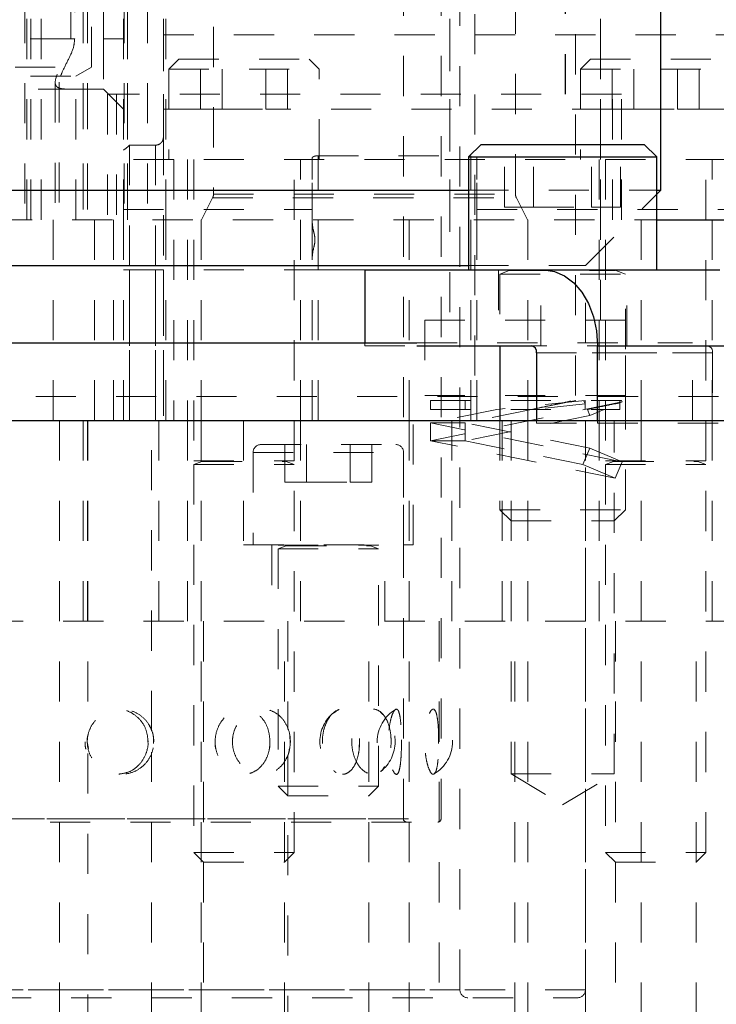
# Model space of a CAD drawing. Header units: inches. Extents: x 1802 to 2468, y -253 to -72.
# Tile 272 of 570: x 2071.56 to 2073.29, y -116.65 to -114.2. Entities that reach past the tile are written whole.
import ezdxf

# ---------------------------------------------------------------- set-up
doc = ezdxf.new("R2010")
doc.units = ezdxf.units.IN
doc.header["$LTSCALE"] = 0.5
doc.header["$MEASUREMENT"] = 0
doc.linetypes.add('HIDDEN', pattern=[0.225, 0.15, -0.075])
for name, color, linetype in [('DIE-M-S', 8, 'Continuous'), ('DIE-M-S2', 1, 'Continuous'), ('DIE-M-S3', 8, 'Continuous'), ('DSS-M-S', 53, 'Continuous'), ('SVD-M-S', 8, 'Continuous')]:
    doc.layers.add(name, color=color, linetype=linetype)

msp = doc.modelspace()

# ---------------------------------------------------------------- linework, layer by layer
at = {"layer": 'DIE-M-S', "linetype": 'HIDDEN', "lineweight": 18}
for p, q in [((2071.60891, -114.69667), (2071.60891, -113.19667)), ((2071.73416, -114.31667), (2071.73416, -113.19667)), ((2071.81416, -114.69667), (2071.81416, -113.19667)), ((2071.91356, -113.19667), (2071.91356, -114.38417)), ((2071.91916, -114.69667), (2071.91916, -113.19667)), ((2071.91916, -114.69667), (2071.91916, -113.19667)), ((2072.62666, -113.19667), (2072.62666, -114.69667)), ((2072.91476, -114.38417), (2072.91476, -113.19667)), ((2073.00166, -114.69667), (2073.00166, -113.19667)), ((2071.57345, -114.69667), (2071.57345, -113.35667)), ((2071.57345, -114.69667), (2071.57345, -113.35667)), ((2071.58345, -114.69667), (2071.58345, -113.35667)), ((2071.71416, -113.35667), (2071.71416, -114.69667)), ((2071.72416, -113.35667), (2071.72416, -114.69667)), ((2071.76416, -113.35667), (2071.76416, -114.24667)), ((2071.8155, -113.35667), (2071.8155, -114.69667)), ((2071.82416, -113.35667), (2071.82416, -114.69667)), ((2071.82416, -114.69667), (2071.82416, -113.35667)), ((2071.87416, -113.35667), (2071.87416, -114.69667)), ((2071.87416, -113.35667), (2071.87416, -114.69667)), ((2071.68264, -114.24667), (2071.68264, -113.87986)), ((2071.69264, -113.87986), (2071.69264, -114.24667)), ((2071.38166, -114.24667), (2071.76416, -114.24667)), ((2071.38166, -114.24667), (2071.76416, -114.24667)), ((2071.42529, -114.24667), (2071.68264, -114.24667)), ((2071.42529, -114.24667), (2071.69264, -114.24667)), ((2071.76416, -114.24667), (2071.81416, -114.24667)), ((2071.76416, -114.24667), (2071.76416, -114.37145)), ((2071.81416, -114.24667), (2071.76416, -114.24667)), ((2071.34416, -114.31667), (2071.73416, -114.31667)), ((2071.69541, -114.33905), (2071.73416, -114.31667)), ((2071.38291, -114.33905), (2071.69541, -114.33905)), ((2071.64416, -114.35478), (2071.64416, -114.69667)), ((2071.65416, -114.35423), (2071.65416, -114.69667)), ((2071.69541, -114.69667), (2071.69541, -114.33905)), ((2071.40166, -114.37167), (2071.68458, -114.37167)), ((2071.68458, -114.37167), (2071.69294, -114.37167)), ((2071.76416, -114.37145), (2071.71416, -114.37145)), ((2071.71416, -114.37145), (2071.71416, -114.69667)), ((2071.72416, -114.37145), (2071.72416, -114.69667)), ((2071.76416, -114.37145), (2071.81416, -114.42151)), ((2073.05416, -114.38417), (2071.77416, -114.38417)), ((2071.77416, -114.38417), (2071.77416, -114.69667)), ((2073.05416, -114.69667), (2073.05416, -114.38417)), ((2070.28654, -114.69667), (2073.14178, -114.69667))]:
    msp.add_line(p, q, dxfattribs=at)
at = {"layer": 'DIE-M-S', "linetype": 'Continuous', "lineweight": 25}
msp.add_line((2073.14178, -114.69667), (2073.60194, -114.69667), dxfattribs=at)
at = {"layer": 'DIE-M-S', "linetype": 'HIDDEN', "lineweight": 18}
for points, knots in [([(2071.71416, -114.37145), (2071.70629, -114.37151), (2071.69056, -114.37162), (2071.66967, -114.37179), (2071.65411, -114.36984), (2071.64547, -114.36417), (2071.64312, -114.35363), (2071.64816, -114.33539), (2071.66169, -114.30787), (2071.67691, -114.27849), (2071.68247, -114.25647), (2071.68262, -114.2478), (2071.68264, -114.24667)], [0, 0, 0, 0, 0.0942578, 0.1885281, 0.2819867, 0.3706348, 0.4566366, 0.571266, 0.7302307, 0.8957107, 0.9863899, 1, 1, 1, 1]), ([(2071.69264, -114.24667), (2071.69197, -114.25316), (2071.6901, -114.27143), (2071.67603, -114.2994), (2071.66199, -114.32708), (2071.65399, -114.34815), (2071.6538, -114.36155), (2071.66106, -114.36879), (2071.67502, -114.37149), (2071.69351, -114.37179), (2071.71086, -114.37148), (2071.72134, -114.37145), (2071.72416, -114.37145)], [0, 0, 0, 0, 0.0780185, 0.2198007, 0.3809292, 0.502044, 0.6004658, 0.6994177, 0.7867027, 0.8738957, 0.9660169, 1, 1, 1, 1])]:
    msp.add_open_spline(points, degree=3, knots=knots, dxfattribs=at)
at = {"layer": 'DIE-M-S2', "linetype": 'HIDDEN', "lineweight": 18}
msp.add_line((2071.56845, -113.35667), (2071.56845, -114.69667), dxfattribs=at)
msp.add_line((2071.56845, -113.35667), (2071.56845, -114.69667), dxfattribs=at)
at = {"layer": 'DIE-M-S3', "linetype": 'HIDDEN', "lineweight": 18}
for p, q in [((2074.18916, -114.23667), (2071.91416, -114.23667)), ((2074.18916, -114.23667), (2071.91416, -114.23667)), ((2074.18916, -114.23667), (2071.91416, -114.23667)), ((2074.18916, -114.23667), (2071.91416, -114.23667)), ((2071.91416, -114.42167), (2071.91416, -114.38417)), ((2071.91416, -114.42167), (2071.91416, -114.38417)), ((2071.91416, -114.48546), (2071.91416, -114.42167)), ((2071.91416, -114.48546), (2071.91416, -114.42167)), ((2072.00591, -114.42167), (2071.91416, -114.42167)), ((2072.00591, -114.42167), (2071.91416, -114.42167)), ((2072.00591, -114.42167), (2071.91416, -114.42167)), ((2072.00591, -114.42167), (2071.91416, -114.42167)), ((2073.03091, -114.42167), (2072.22241, -114.42167)), ((2073.03091, -114.42167), (2072.22241, -114.42167)), ((2073.03091, -114.42167), (2072.22241, -114.42167)), ((2073.03091, -114.42167), (2072.22241, -114.42167)), ((2074.11416, -114.42167), (2073.24741, -114.42167)), ((2074.11416, -114.42167), (2073.24741, -114.42167)), ((2074.11416, -114.42167), (2073.24741, -114.42167)), ((2074.11416, -114.42167), (2073.24741, -114.42167)), ((2071.91416, -114.48546), (2071.91416, -115.19667)), ((2071.91416, -114.48546), (2071.91416, -114.82167)), ((2071.82916, -114.51094), (2071.89416, -114.51094)), ((2071.82916, -114.51094), (2071.82916, -115.19667)), ((2071.82916, -114.51094), (2071.89416, -114.51094)), ((2071.82916, -114.51094), (2071.82916, -114.82167)), ((2071.89416, -114.51094), (2071.89416, -115.19667)), ((2071.89416, -114.51094), (2071.89416, -115.19667)), ((2071.89416, -114.51094), (2071.89416, -114.82167)), ((2071.89416, -114.51094), (2071.89416, -114.82167)), ((2071.93916, -114.54667), (2071.81416, -114.54667)), ((2071.93916, -114.54667), (2071.81416, -114.54667)), ((2071.93916, -114.54667), (2071.93916, -115.19667)), ((2074.11416, -114.54667), (2071.93916, -114.54667)), ((2071.93916, -114.54667), (2071.93916, -115.19667)), ((2071.93916, -114.54667), (2071.93916, -115.19667)), ((2074.11416, -114.54667), (2071.93916, -114.54667)), ((2071.93916, -114.54667), (2071.93916, -115.19667)), ((2071.97366, -114.54667), (2071.97366, -115.19667)), ((2071.97366, -114.54667), (2071.97366, -115.19667)), ((2072.25466, -115.19667), (2072.25466, -114.54667)), ((2072.25466, -115.19667), (2072.25466, -114.54667)), ((2072.28416, -114.54667), (2072.28416, -114.54237)), ((2072.28416, -114.54667), (2072.28416, -114.54237)), ((2072.28416, -115.19667), (2072.28416, -114.54667)), ((2072.28416, -114.70522), (2072.28416, -114.54667)), ((2072.29916, -114.5373), (2072.67916, -114.5373)), ((2072.29916, -115.19667), (2072.29916, -114.5373)), ((2072.29916, -115.19667), (2072.29916, -114.5373)), ((2072.29916, -114.5373), (2072.67916, -114.5373)), ((2072.29916, -114.82167), (2072.29916, -114.5373)), ((2072.29916, -114.82167), (2072.29916, -114.5373)), ((2072.29916, -115.19667), (2072.29916, -114.54667)), ((2072.29916, -115.19667), (2072.29916, -114.54667)), ((2072.29916, -115.19667), (2072.29916, -114.54667)), ((2072.29916, -115.19667), (2072.29916, -114.54667)), ((2072.67916, -115.19667), (2072.67916, -114.5373)), ((2072.67916, -115.19667), (2072.67916, -114.5373)), ((2072.67916, -114.82167), (2072.67916, -114.5373)), ((2072.67916, -114.82167), (2072.67916, -114.5373)), ((2072.67916, -115.19667), (2072.67916, -114.54667)), ((2072.67916, -115.19667), (2072.67916, -114.54667)), ((2072.67916, -115.19667), (2072.67916, -114.54667)), ((2072.67916, -115.19667), (2072.67916, -114.54667)), ((2072.69416, -114.54237), (2072.69416, -114.54667)), ((2072.69416, -114.54237), (2072.69416, -114.54667)), ((2072.69416, -115.19667), (2072.69416, -114.54667)), ((2072.69416, -114.70522), (2072.69416, -114.54667)), ((2072.99866, -114.54667), (2072.99866, -115.19667)), ((2072.99866, -114.54667), (2072.99866, -115.19667)), ((2073.27966, -115.19667), (2073.27966, -114.54667)), ((2073.27966, -115.19667), (2073.27966, -114.54667)), ((2071.81416, -114.67167), (2072.28416, -114.67167)), ((2071.81416, -114.67167), (2072.28416, -114.67167)), ((2072.69416, -114.67167), (2074.11416, -114.67167)), ((2072.69416, -114.67167), (2074.11416, -114.67167)), ((2070.28654, -114.69667), (2073.14178, -114.69667)), ((2071.63916, -115.19667), (2071.63916, -114.69667)), ((2071.74228, -115.19667), (2071.74228, -114.69667)), ((2071.78916, -115.19667), (2071.78916, -114.69667)), ((2071.81416, -114.69667), (2071.81416, -115.19667)), ((2071.81416, -114.69667), (2071.81416, -115.19667)), ((2071.91916, -115.19667), (2071.91916, -114.69667)), ((2071.91916, -115.19667), (2071.91916, -114.69667)), ((2072.00791, -114.69667), (2072.00791, -115.19667)), ((2072.5251, -114.69667), (2072.5251, -115.19667)), ((2072.82041, -115.19667), (2072.82041, -114.69667)), ((2073.10322, -115.19667), (2073.10322, -114.69667)), ((2072.28416, -114.78813), (2072.28416, -114.70522)), ((2072.69416, -114.78813), (2072.69416, -114.70522)), ((2072.28416, -115.19667), (2072.28416, -114.78813)), ((2072.69416, -115.19667), (2072.69416, -114.78813)), ((2071.81416, -114.82167), (2072.28416, -114.82167)), ((2071.81416, -114.82167), (2072.28416, -114.82167)), ((2071.82916, -114.82167), (2071.82916, -115.19667)), ((2071.89416, -114.82167), (2071.89416, -115.19667)), ((2071.89416, -114.82167), (2071.89416, -115.19667)), ((2071.91416, -114.82167), (2071.91416, -115.19667)), ((2072.28416, -114.82167), (2072.29916, -114.82167)), ((2072.29916, -114.82167), (2072.28416, -114.82167)), ((2072.29916, -114.82167), (2072.41475, -114.82167)), ((2072.29916, -115.19667), (2072.29916, -114.82167)), ((2072.41475, -114.82167), (2072.29916, -114.82167)), ((2072.29916, -115.19667), (2072.29916, -114.82167)), ((2072.67916, -115.19667), (2072.67916, -114.82167)), ((2072.67916, -115.19667), (2072.67916, -114.82167)), ((2071.72416, -115.19667), (2071.72416, -115.69667)), ((2071.90216, -115.19667), (2071.90216, -115.69667)), ((2071.90216, -115.19667), (2071.90216, -115.69667)), ((2071.97366, -115.19667), (2071.97366, -115.69667)), ((2072.11316, -115.19667), (2072.11316, -115.50667)), ((2072.25466, -115.69667), (2072.25466, -115.19667)), ((2072.53516, -115.50667), (2072.53516, -115.19667)), ((2072.63166, -115.19667), (2072.63166, -115.69667)), ((2072.75666, -115.69667), (2072.75666, -115.19667)), ((2072.99866, -115.19667), (2072.99866, -115.69667)), ((2073.27966, -115.69667), (2073.27966, -115.19667)), ((2072.11316, -115.50667), (2072.53516, -115.50667)), ((2072.18366, -115.50667), (2072.18366, -115.69667)), ((2072.46466, -115.69667), (2072.46466, -115.50667))]:
    msp.add_line(p, q, dxfattribs=at)
at = {"layer": 'DIE-M-S3', "linetype": 'Continuous', "lineweight": 25}
msp.add_line((2073.14178, -114.69667), (2073.60194, -114.69667), dxfattribs=at)
at = {"layer": 'DIE-M-S3', "linetype": 'HIDDEN', "lineweight": 18}
msp.add_arc((2071.74166, -114.42167), 0.125, 305.45054, 314.427, dxfattribs=at)
msp.add_arc((2071.74166, -114.42167), 0.125, 305.45054, 314.427, dxfattribs=at)
for points, knots in [([(2071.89416, -114.51094), (2071.89592, -114.51081), (2071.89943, -114.51054), (2071.90455, -114.50832), (2071.90945, -114.50414), (2071.91349, -114.49649), (2071.91391, -114.48956), (2071.91416, -114.48546)], [0, 0, 0, 0, 0.1249389, 0.2494263, 0.4164745, 0.6551931, 1, 1, 1, 1]), ([(2071.89416, -114.51094), (2071.89592, -114.51081), (2071.89943, -114.51054), (2071.90455, -114.50832), (2071.90945, -114.50414), (2071.91349, -114.49649), (2071.91391, -114.48956), (2071.91416, -114.48546)], [0, 0, 0, 0, 0.1249389, 0.2494263, 0.4164745, 0.6551931, 1, 1, 1, 1]), ([(2072.28416, -114.54237), (2072.28434, -114.54188), (2072.2847, -114.54088), (2072.28747, -114.5393), (2072.29153, -114.53801), (2072.29573, -114.53737), (2072.29831, -114.53731), (2072.29916, -114.5373)], [0, 0, 0, 0, 0.2261425, 0.4522186, 0.6786195, 0.894767, 1, 1, 1, 1]), ([(2072.28416, -114.54237), (2072.28434, -114.54188), (2072.2847, -114.54088), (2072.28747, -114.5393), (2072.29153, -114.53801), (2072.29573, -114.53737), (2072.29831, -114.53731), (2072.29916, -114.5373)], [0, 0, 0, 0, 0.2261425, 0.4522186, 0.6786195, 0.894767, 1, 1, 1, 1]), ([(2072.28416, -114.70522), (2072.28459, -114.70959), (2072.28574, -114.72137), (2072.2923, -114.74068), (2072.28904, -114.76403), (2072.28444, -114.77877), (2072.28419, -114.78701), (2072.28416, -114.78813)], [0, 0, 0, 0, 0.1712484, 0.460748, 0.6694195, 0.954819, 1, 1, 1, 1]), ([(2072.28416, -114.78813), (2072.28459, -114.78376), (2072.28574, -114.77198), (2072.2923, -114.75267), (2072.28904, -114.72932), (2072.28444, -114.71458), (2072.28419, -114.70634), (2072.28416, -114.70522)], [0, 0, 0, 0, 0.1712484, 0.460748, 0.6694195, 0.954819, 1, 1, 1, 1])]:
    msp.add_open_spline(points, degree=3, knots=knots, dxfattribs=at)
at = {"layer": 'DSS-M-S', "linetype": 'HIDDEN', "lineweight": 18}
for p, q in [((2072.51103, -116.1888), (2072.51103, -111.95455)), ((2072.60478, -116.1888), (2072.60478, -112.19667)), ((2072.65166, -116.61417), (2072.65166, -112.21667)), ((2072.76306, -114.66542), (2072.76306, -114.50917)), ((2072.83523, -114.66542), (2072.83523, -114.50917)), ((2072.97957, -114.66542), (2072.97957, -114.50917)), ((2073.05174, -114.66542), (2073.05174, -114.50917)), ((2072.67303, -114.62317), (2073.14178, -114.62317)), ((2072.96416, -114.81067), (2073.14178, -114.63306)), ((2072.76306, -114.66542), (2072.83523, -114.66542)), ((2072.83523, -114.66542), (2072.97957, -114.66542)), ((2072.97957, -114.66542), (2073.05174, -114.66542)), ((2072.67303, -114.81067), (2072.96416, -114.81067)), ((2072.7479, -114.82167), (2072.7479, -115.01067)), ((2072.75115, -114.82167), (2072.75115, -114.82207)), ((2072.75115, -114.82207), (2073.06365, -114.82207)), ((2072.77471, -114.82359), (2072.75115, -114.83217)), ((2072.77471, -114.82359), (2073.03829, -114.82359)), ((2072.85316, -115.01067), (2072.85316, -114.82167)), ((2072.96416, -115.00367), (2072.96416, -114.81067)), ((2073.06365, -114.83217), (2073.0401, -114.82359)), ((2073.06365, -114.82207), (2073.06365, -114.82167)), ((2073.0669, -115.01067), (2073.0669, -114.82167)), ((2072.75115, -114.83217), (2073.06365, -114.83217)), ((2072.75115, -114.83217), (2072.75115, -115.01067)), ((2073.06365, -115.41892), (2073.06365, -114.83217)), ((2072.41475, -115.00367), (2072.41475, -115.01067)), ((2072.41475, -115.01067), (2072.54464, -115.01067)), ((2072.54464, -115.00367), (2073.23066, -115.00367)), ((2073.26838, -115.01067), (2072.82997, -115.01067)), ((2073.23066, -115.19667), (2073.23066, -115.00367)), ((2073.43278, -115.01067), (2073.26838, -115.01067)), ((2072.84235, -115.02817), (2073.28075, -115.02817)), ((2073.28075, -115.02817), (2072.84235, -115.02817)), ((2073.28075, -115.02817), (2073.28075, -115.20367)), ((2071.65466, -117.69667), (2071.65466, -115.19667)), ((2071.71416, -115.69667), (2071.71416, -115.19667)), ((2071.72521, -115.19667), (2071.72521, -115.96619)), ((2071.88421, -115.97022), (2071.88421, -115.19667)), ((2071.90216, -115.69667), (2071.90216, -115.19667)), ((2071.90216, -115.69667), (2071.90216, -115.19667)), ((2072.00791, -115.19667), (2072.00791, -117.69667)), ((2072.52511, -115.19667), (2072.52511, -117.69667)), ((2072.75115, -115.19667), (2072.75115, -115.41892)), ((2072.7789, -115.19667), (2072.7789, -116.07667)), ((2072.82041, -117.69667), (2072.82041, -115.19667)), ((2072.84235, -115.19667), (2072.84235, -115.20367)), ((2072.84235, -115.20367), (2072.99438, -115.20367)), ((2072.96416, -117.69667), (2072.96416, -115.19667)), ((2072.96416, -116.61417), (2072.96416, -115.19667)), ((2072.99438, -115.20367), (2072.99438, -115.19667)), ((2072.99438, -115.20367), (2073.43278, -115.20367)), ((2073.0359, -116.07667), (2073.0359, -115.19667)), ((2073.10321, -117.69667), (2073.10321, -115.19667)), ((2072.75115, -115.41892), (2073.06365, -115.41892)), ((2072.75115, -115.41892), (2072.7789, -115.44667)), ((2073.0359, -115.44667), (2073.06365, -115.41892)), ((2072.7789, -115.44667), (2073.0359, -115.44667)), ((2070.26416, -115.69667), (2074.43429, -115.69667)), ((2072.01366, -115.69667), (2072.01366, -117.69667)), ((2072.21466, -117.69667), (2072.21466, -115.69667)), ((2072.22366, -115.69667), (2072.22366, -115.9661)), ((2072.42466, -117.69667), (2072.42466, -115.69667)), ((2072.60016, -115.69667), (2072.60016, -117.69667)), ((2072.78816, -117.69667), (2072.78816, -115.69667)), ((2073.03866, -115.69667), (2073.03866, -117.69667)), ((2073.23966, -117.69667), (2073.23966, -115.69667)), ((2072.33789, -115.92458), (2072.34431, -115.92048)), ((2072.45962, -115.92896), (2072.45395, -115.92318)), ((2072.49143, -115.91687), (2072.49352, -115.91656)), ((2072.58824, -115.91801), (2072.58725, -115.91707)), ((2071.72398, -115.99667), (2071.72691, -116.01371)), ((2072.22909, -116.00084), (2072.22797, -115.97901)), ((2072.40161, -115.99202), (2072.40097, -116.015)), ((2072.59874, -116.0008), (2072.59858, -115.97904)), ((2071.72521, -116.02589), (2071.72521, -117.69667)), ((2071.88421, -117.69667), (2071.88421, -116.02305)), ((2072.22366, -116.02914), (2072.22366, -117.69667)), ((2072.58734, -116.07691), (2072.59065, -116.07211)), ((2072.7789, -116.07667), (2073.0359, -116.07667)), ((2072.7789, -116.07667), (2072.9074, -116.15388)), ((2072.9074, -116.15388), (2073.0359, -116.07667)), ((2070.82353, -116.1888), (2072.60478, -116.1888)), ((2070.83141, -116.19667), (2072.59691, -116.19667)), ((2070.91728, -116.1888), (2072.50925, -116.1888)), ((2070.46416, -116.61417), (2072.96239, -116.61417)), ((2070.77666, -116.61417), (2072.64988, -116.61417)), ((2070.48416, -116.63417), (2072.94416, -116.63417))]:
    msp.add_line(p, q, dxfattribs=at)
at = {"layer": 'DSS-M-S', "linetype": 'Continuous', "lineweight": 25}
for p, q in [((2073.15166, -114.62317), (2073.15166, -112.21667)), ((2072.70428, -114.50917), (2072.67303, -114.54042)), ((2072.70428, -114.50917), (2073.11053, -114.50917)), ((2073.14178, -114.54042), (2073.11053, -114.50917)), ((2072.67303, -114.54042), (2072.67303, -114.82167)), ((2072.67303, -114.54042), (2073.14178, -114.54042)), ((2073.14178, -114.82167), (2073.14178, -114.54042)), ((2070.75529, -114.62317), (2072.67303, -114.62317)), ((2073.14178, -114.63306), (2073.15166, -114.62317)), ((2073.14178, -114.62317), (2073.15166, -114.62317)), ((2070.75529, -114.81067), (2072.67303, -114.81067)), ((2072.41475, -114.82167), (2072.41475, -115.00367)), ((2072.41475, -114.82167), (2072.86073, -114.82167)), ((2072.86073, -114.82167), (2073.29914, -114.82167)), ((2072.86073, -114.82167), (2072.88681, -114.82531)), ((2072.88681, -114.82531), (2072.91188, -114.83606)), ((2072.91188, -114.83606), (2072.93498, -114.85353)), ((2072.93498, -114.85353), (2072.95523, -114.87703)), ((2072.95523, -114.87703), (2072.97185, -114.90567)), ((2072.97185, -114.90567), (2072.9842, -114.93835)), ((2072.9842, -114.93835), (2072.99181, -114.9738)), ((2072.99181, -114.9738), (2072.99438, -115.01067)), ((2070.88368, -115.00367), (2072.54464, -115.00367)), ((2072.54464, -115.01067), (2072.82997, -115.01067)), ((2072.75115, -115.01067), (2072.75115, -115.19667)), ((2072.99438, -115.19667), (2072.99438, -115.01067)), ((2072.99438, -115.01067), (2073.43278, -115.01067)), ((2072.84235, -115.02817), (2072.84235, -115.19667)), ((2067.96416, -115.19667), (2085.46416, -115.19667))]:
    msp.add_line(p, q, dxfattribs=at)
at = {"layer": 'DSS-M-S', "linetype": 'HIDDEN', "lineweight": 18}
for centre, radius, start, end in [((2072.77444, -114.82285), 0.000787, 290, 90), ((2073.04037, -114.82285), 0.000787, 90, 250), ((2073.26529, -115.02599), 0.01562, 351.95053, 78.57825), ((2072.39677, -115.99667), 0.09375, 129.20272, 230.35272), ((2072.53947, -115.99667), 0.09375, 120.78974, 238.81024), ((2072.39677, -115.99667), 0.09375, 307.96843, 52.09477), ((2072.53947, -115.99667), 0.09375, 301.00349, 58.98802), ((2072.51891, -116.1888), 0.00787, 180, 270), ((2072.59691, -116.1888), 0.00787, 270, 0), ((2072.67166, -116.61417), 0.02, 180, 270), ((2072.94416, -116.61417), 0.02, 270, 0)]:
    msp.add_arc(centre, radius, start, end, dxfattribs=at)
at = {"layer": 'DSS-M-S', "linetype": 'Continuous', "lineweight": 25}
msp.add_arc((2072.82688, -115.02599), 0.01562, 351.95053, 78.57825, dxfattribs=at)
at = {"layer": 'DSS-M-S', "linetype": 'HIDDEN', "lineweight": 18}
for points, knots in [([(2071.88971, -115.99667), (2071.88884, -116.00564), (2071.88709, -116.02357), (2071.87349, -116.04746), (2071.85334, -116.06592), (2071.82765, -116.07697), (2071.79918, -116.07909), (2071.77121, -116.07163), (2071.74733, -116.05532), (2071.73061, -116.03224), (2071.72289, -116.00545), (2071.72462, -115.97814), (2071.73524, -115.95311), (2071.75358, -115.93271), (2071.77797, -115.91905), (2071.80597, -115.9139), (2071.8344, -115.91825), (2071.85977, -115.93185), (2071.87869, -115.95301), (2071.88839, -115.97597), (2071.88934, -115.99092), (2071.88971, -115.99667)], [0, 0, 0, 0, 0.0520028, 0.1039827, 0.1564753, 0.2102848, 0.2652762, 0.3208623, 0.3762398, 0.4306423, 0.4836601, 0.5355284, 0.5870576, 0.6391963, 0.6925647, 0.7472181, 0.8026932, 0.8582301, 0.9130199, 0.9664974, 1, 1, 1, 1]), ([(2071.87542, -115.99667), (2071.87454, -115.98738), (2071.87276, -115.96879), (2071.85888, -115.94397), (2071.83841, -115.92591), (2071.81735, -115.91632), (2071.80407, -115.91655), (2071.79971, -115.91663)], [0, 0, 0, 0, 0.2260475, 0.4521919, 0.6759687, 0.893497, 1, 1, 1, 1]), ([(2072.17889, -115.99667), (2072.17816, -115.98737), (2072.17669, -115.96877), (2072.16512, -115.94406), (2072.14788, -115.9256), (2072.12636, -115.91558), (2072.10335, -115.91474), (2072.08125, -115.9227), (2072.06224, -115.93847), (2072.04835, -115.96069), (2072.04146, -115.98731), (2072.04287, -116.01548), (2072.05272, -116.04171), (2072.06971, -116.06257), (2072.09129, -116.0755), (2072.11447, -116.07933), (2072.1366, -116.07416), (2072.15571, -116.06081), (2072.17006, -116.04051), (2072.17776, -116.01795), (2072.17857, -116.00281), (2072.17889, -115.99667)], [0, 0, 0, 0, 0.0554579, 0.1109395, 0.1658403, 0.2192081, 0.2711117, 0.3223399, 0.3739729, 0.4268563, 0.4812619, 0.5368274, 0.5927419, 0.6480375, 0.7019377, 0.7542614, 0.8055938, 0.8569812, 0.9093952, 0.9633154, 1, 1, 1, 1]), ([(2072.22968, -115.99667), (2072.22895, -116.00564), (2072.2275, -116.02357), (2072.21615, -116.04746), (2072.19915, -116.06592), (2072.17719, -116.07697), (2072.15249, -116.07909), (2072.12784, -116.07163), (2072.1065, -116.05532), (2072.09139, -116.03224), (2072.08437, -116.00545), (2072.08594, -115.97814), (2072.09558, -115.95311), (2072.1121, -115.93271), (2072.13383, -115.91905), (2072.15842, -115.9139), (2072.183, -115.91825), (2072.2046, -115.93185), (2072.22049, -115.95301), (2072.22858, -115.97597), (2072.22937, -115.99092), (2072.22968, -115.99667)], [0, 0, 0, 0, 0.0520028, 0.1039827, 0.1564753, 0.2102848, 0.2652762, 0.3208623, 0.3762398, 0.4306423, 0.4836601, 0.5355284, 0.5870576, 0.6391963, 0.6925647, 0.7472181, 0.8026932, 0.8582301, 0.9130199, 0.9664974, 1, 1, 1, 1]), ([(2072.402, -115.99667), (2072.40155, -115.98737), (2072.40064, -115.96877), (2072.39339, -115.94406), (2072.38234, -115.9256), (2072.36818, -115.91558), (2072.3526, -115.91474), (2072.33725, -115.9227), (2072.32374, -115.93847), (2072.31371, -115.96069), (2072.30868, -115.98731), (2072.30971, -116.01548), (2072.31688, -116.04171), (2072.32908, -116.06257), (2072.34427, -116.0755), (2072.36018, -116.07933), (2072.37497, -116.07416), (2072.38739, -116.06081), (2072.3965, -116.04051), (2072.4013, -116.01795), (2072.4018, -116.00281), (2072.402, -115.99667)], [0, 0, 0, 0, 0.0554579, 0.1109395, 0.1658403, 0.2192081, 0.2711117, 0.3223399, 0.3739729, 0.4268563, 0.4812619, 0.5368274, 0.5927419, 0.6480375, 0.7019377, 0.7542614, 0.8055938, 0.8569812, 0.9093952, 0.9633154, 1, 1, 1, 1]), ([(2072.48051, -115.99667), (2072.48005, -116.00564), (2072.47915, -116.02357), (2072.472, -116.04746), (2072.4611, -116.06592), (2072.44667, -116.07697), (2072.43001, -116.07909), (2072.41294, -116.07163), (2072.39782, -116.05532), (2072.38694, -116.03224), (2072.38183, -116.00545), (2072.38298, -115.97814), (2072.38997, -115.95311), (2072.40182, -115.93271), (2072.41712, -115.91905), (2072.43405, -115.9139), (2072.45053, -115.91825), (2072.46462, -115.93185), (2072.47475, -115.95301), (2072.47982, -115.97597), (2072.48031, -115.99092), (2072.48051, -115.99667)], [0, 0, 0, 0, 0.0520028, 0.1039827, 0.1564753, 0.2102848, 0.2652762, 0.3208623, 0.3762398, 0.4306423, 0.4836601, 0.5355284, 0.5870576, 0.6391963, 0.6925647, 0.7472181, 0.8026932, 0.8582301, 0.9130199, 0.9664974, 1, 1, 1, 1]), ([(2072.50618, -115.99667), (2072.50609, -115.98737), (2072.50589, -115.96877), (2072.50421, -115.94406), (2072.50127, -115.9256), (2072.49692, -115.91558), (2072.49146, -115.91474), (2072.4855, -115.9227), (2072.47984, -115.93847), (2072.4754, -115.96069), (2072.4731, -115.98731), (2072.47358, -116.01548), (2072.47683, -116.04171), (2072.48213, -116.06257), (2072.4883, -116.0755), (2072.49419, -116.07933), (2072.49907, -116.07416), (2072.50266, -116.06081), (2072.50496, -116.04051), (2072.50603, -116.01795), (2072.50614, -116.00281), (2072.50618, -115.99667)], [0, 0, 0, 0, 0.0554579, 0.1109395, 0.1658403, 0.2192081, 0.2711117, 0.3223399, 0.3739729, 0.4268563, 0.4812619, 0.5368274, 0.5927419, 0.6480375, 0.7019377, 0.7542614, 0.8055938, 0.8569812, 0.9093952, 0.9633154, 1, 1, 1, 1]), ([(2072.59882, -115.99667), (2072.59872, -116.00564), (2072.59852, -116.02357), (2072.59682, -116.04746), (2072.59389, -116.06592), (2072.5895, -116.07697), (2072.58375, -116.07909), (2072.57721, -116.07163), (2072.57093, -116.05532), (2072.56616, -116.03224), (2072.56385, -116.00545), (2072.56437, -115.97814), (2072.56751, -115.95311), (2072.57263, -115.93271), (2072.57886, -115.91905), (2072.5852, -115.9139), (2072.59073, -115.91825), (2072.59489, -115.93185), (2072.5975, -115.95301), (2072.59867, -115.97597), (2072.59878, -115.99092), (2072.59882, -115.99667)], [0, 0, 0, 0, 0.0520028, 0.1039827, 0.1564753, 0.2102848, 0.2652762, 0.3208623, 0.3762398, 0.4306423, 0.4836601, 0.5355284, 0.5870576, 0.6391963, 0.6925647, 0.7472181, 0.8026932, 0.8582301, 0.9130199, 0.9664974, 1, 1, 1, 1]), ([(2071.88901, -116.00085), (2071.88912, -115.99324), (2071.88936, -115.97744), (2071.88213, -115.96343), (2071.87838, -115.95617)], [0, 0, 0, 0, 0.4816395, 1, 1, 1, 1]), ([(2072.09582, -115.95616), (2072.09229, -115.96377), (2072.08634, -115.97658), (2072.08564, -115.99088), (2072.08536, -115.99667)], [0, 0, 0, 0, 0.5945328, 1, 1, 1, 1]), ([(2071.72072, -116.015), (2071.72071, -116.01498), (2071.7184, -116.00928), (2071.71854, -116.00296), (2071.71867, -115.99667)], [0, 0, 0, 0, 0.003985, 1, 1, 1, 1]), ([(2071.72608, -115.97901), (2071.726, -115.97918), (2071.72371, -115.98466), (2071.72385, -115.99076), (2071.72398, -115.99667)], [0, 0, 0, 0, 0.03158412, 1, 1, 1, 1]), ([(2071.80241, -116.07728), (2071.80998, -116.07628), (2071.82606, -116.07415), (2071.84767, -116.06067), (2071.86479, -116.04055), (2071.87406, -116.01794), (2071.87503, -116.0028), (2071.87542, -115.99667)], [0, 0, 0, 0, 0.1901877, 0.4042456, 0.6225797, 0.8471877, 1, 1, 1, 1]), ([(2071.87465, -115.99201), (2071.87533, -115.99995), (2071.87611, -116.0089), (2071.87269, -116.01688), (2071.8723, -116.01779)], [0, 0, 0, 0, 0.8870897, 1, 1, 1, 1]), ([(2072.04426, -116.015), (2072.04425, -116.01498), (2072.04216, -116.00928), (2072.04228, -116.00296), (2072.0424, -115.99667)], [0, 0, 0, 0, 0.0039978, 1, 1, 1, 1]), ([(2072.17825, -115.99201), (2072.17882, -115.99995), (2072.17947, -116.0089), (2072.17662, -116.01688), (2072.17631, -116.01777)], [0, 0, 0, 0, 0.88758127, 1, 1, 1, 1]), ([(2072.5061, -115.99207), (2072.50611, -115.99982), (2072.50613, -116.01697), (2072.50488, -116.04168), (2072.5024, -116.06268), (2072.49845, -116.0751), (2072.49454, -116.07951), (2072.49198, -116.07688), (2072.49138, -116.07626)], [0, 0, 0, 0, 0.1645914, 0.3646825, 0.5625585, 0.7554411, 0.9426821, 1, 1, 1, 1]), ([(2072.2191, -116.0381), (2072.22056, -116.03591), (2072.22523, -116.0289), (2072.22645, -116.01988), (2072.22729, -116.01368)], [0, 0, 0, 0, 0.3133655, 1, 1, 1, 1]), ([(2072.34355, -116.0732), (2072.34315, -116.07309), (2072.34106, -116.07251), (2072.33923, -116.0703), (2072.33775, -116.06851)], [0, 0, 0, 0, 0.1922486, 1, 1, 1, 1]), ([(2072.45377, -116.0707), (2072.45418, -116.07052), (2072.45841, -116.06867), (2072.46149, -116.0633), (2072.46427, -116.05845)], [0, 0, 0, 0, 0.0978025, 1, 1, 1, 1])]:
    msp.add_open_spline(points, degree=3, knots=knots, dxfattribs=at)
at = {"layer": 'SVD-M-S', "linetype": 'HIDDEN', "lineweight": 18}
for p, q in [((2071.91416, -113.22667), (2071.91416, -114.38417)), ((2072.03816, -113.21667), (2072.03816, -114.63345)), ((2072.62666, -113.22717), (2072.62666, -114.94667)), ((2072.79016, -114.63345), (2072.79016, -113.21667)), ((2072.91416, -114.38417), (2072.91416, -113.22667)), ((2073.00166, -114.94667), (2073.00166, -113.22717)), ((2072.68916, -113.38467), (2072.68916, -115.13467)), ((2072.93916, -115.13467), (2072.93916, -113.38467)), ((2071.95166, -114.29667), (2071.92666, -114.32167)), ((2071.95166, -114.29667), (2072.27666, -114.29667)), ((2072.00591, -114.42167), (2072.00591, -114.29667)), ((2072.06003, -114.42167), (2072.06003, -114.29667)), ((2072.16829, -114.42167), (2072.16829, -114.29667)), ((2072.22241, -114.42167), (2072.22241, -114.29667)), ((2072.30166, -114.32167), (2072.27666, -114.29667)), ((2072.97666, -114.29667), (2072.95166, -114.32167)), ((2072.97666, -114.29667), (2073.30166, -114.29667)), ((2073.03091, -114.42167), (2073.03091, -114.29667)), ((2073.08503, -114.42167), (2073.08503, -114.29667)), ((2073.19329, -114.42167), (2073.19329, -114.29667)), ((2073.24741, -114.42167), (2073.24741, -114.29667)), ((2071.92666, -114.32167), (2072.30166, -114.32167)), ((2071.92666, -114.32167), (2071.92666, -114.54667)), ((2072.30166, -114.54667), (2072.30166, -114.32167)), ((2072.95166, -114.32167), (2073.32666, -114.32167)), ((2072.95166, -114.32167), (2072.95166, -114.54667)), ((2071.79697, -114.38417), (2071.79697, -114.69667)), ((2073.03135, -114.69667), (2073.03135, -114.38417)), ((2072.00591, -114.42167), (2072.06003, -114.42167)), ((2072.06003, -114.42167), (2072.16829, -114.42167)), ((2072.16829, -114.42167), (2072.22241, -114.42167)), ((2073.03091, -114.42167), (2073.08503, -114.42167)), ((2073.08503, -114.42167), (2073.19329, -114.42167)), ((2073.19329, -114.42167), (2073.24741, -114.42167)), ((2071.98916, -114.54667), (2071.98916, -115.29707)), ((2072.23916, -115.29707), (2072.23916, -114.54667)), ((2073.01416, -114.54667), (2073.01416, -115.29707)), ((2073.26416, -115.29707), (2073.26416, -114.54667)), ((2072.03595, -114.64258), (2072.00816, -114.69667)), ((2072.03595, -114.64258), (2072.79237, -114.64258)), ((2072.03816, -114.63345), (2072.79016, -114.63345)), ((2072.82016, -114.69667), (2072.79237, -114.64258)), ((2073.06416, -114.94667), (2072.56416, -114.94667)), ((2072.56416, -114.94667), (2072.56416, -115.13467)), ((2073.06416, -115.13467), (2073.06416, -114.94667)), ((2069.99554, -115.13667), (2073.43278, -115.13667)), ((2073.06416, -115.13467), (2072.56416, -115.13467)), ((2072.57822, -115.14667), (2073.0501, -115.14667)), ((2072.57822, -115.14667), (2072.57822, -115.16901)), ((2073.05537, -115.1503), (2072.57822, -115.2472)), ((2072.6651, -115.14667), (2072.6651, -115.16901)), ((2072.96322, -115.14667), (2072.74322, -115.16901)), ((2072.9401, -115.14667), (2072.8301, -115.16901)), ((2072.96322, -115.1555), (2072.8301, -115.16901)), ((2072.96322, -115.1555), (2072.95948, -115.14667)), ((2072.96322, -115.1555), (2072.96322, -115.14667)), ((2072.96322, -115.16901), (2072.96322, -115.1555)), ((2073.0501, -115.14667), (2073.0501, -115.15253)), ((2073.05383, -115.14667), (2073.0501, -115.14667)), ((2073.05537, -115.1503), (2073.0501, -115.15253)), ((2073.0501, -115.16901), (2073.0501, -115.15253)), ((2073.05383, -115.14667), (2073.05537, -115.1503)), ((2072.57822, -115.16901), (2073.0501, -115.16901)), ((2072.74322, -115.16901), (2072.57822, -115.20252)), ((2072.8301, -115.16901), (2072.6651, -115.20252)), ((2072.97538, -115.18419), (2072.6651, -115.2472)), ((2072.97538, -115.18419), (2072.96895, -115.16901)), ((2073.0112, -115.16901), (2072.97538, -115.18419)), ((2073.05537, -115.29942), (2072.57822, -115.20252)), ((2072.6651, -115.20252), (2072.57822, -115.20252)), ((2072.57822, -115.20252), (2072.57822, -115.2472)), ((2072.97538, -115.26553), (2072.6651, -115.20252)), ((2072.6651, -115.2472), (2072.6651, -115.20252)), ((2072.15634, -115.25667), (2072.49197, -115.25667)), ((2072.21591, -115.35042), (2072.21591, -115.25667)), ((2072.27003, -115.35042), (2072.27003, -115.25667)), ((2072.37829, -115.35042), (2072.37829, -115.25667)), ((2072.43241, -115.35042), (2072.43241, -115.25667)), ((2073.03794, -115.34056), (2072.57822, -115.2472)), ((2072.57822, -115.2472), (2072.6651, -115.2472)), ((2072.95795, -115.30667), (2072.6651, -115.2472)), ((2072.97538, -115.26553), (2072.95795, -115.30667)), ((2073.05537, -115.29942), (2072.97538, -115.26553)), ((2072.13666, -115.27636), (2072.50991, -115.27636)), ((2072.13666, -115.27636), (2072.13666, -115.50667)), ((2072.51166, -115.50667), (2072.51166, -115.27636)), ((2071.98916, -115.29707), (2072.23916, -115.29707)), ((2072.00946, -115.29859), (2071.98916, -115.30598)), ((2071.98916, -115.30598), (2072.23916, -115.30598)), ((2071.98916, -115.30598), (2071.98916, -116.27217)), ((2072.00946, -115.29859), (2072.21707, -115.29859)), ((2072.23916, -115.30598), (2072.21886, -115.29859)), ((2072.23916, -116.27217), (2072.23916, -115.30598)), ((2072.95795, -115.30667), (2073.03794, -115.34056)), ((2073.01416, -115.29707), (2073.26416, -115.29707)), ((2073.03446, -115.29859), (2073.01416, -115.30598)), ((2073.01416, -115.30598), (2073.26416, -115.30598)), ((2073.01416, -115.30598), (2073.01416, -116.27217)), ((2073.03446, -115.29859), (2073.24207, -115.29859)), ((2073.03794, -115.34056), (2073.05537, -115.29942)), ((2073.26416, -115.30598), (2073.24386, -115.29859)), ((2073.26416, -116.27217), (2073.26416, -115.30598)), ((2072.21591, -115.35042), (2072.27003, -115.35042)), ((2072.27003, -115.35042), (2072.37829, -115.35042)), ((2072.37829, -115.35042), (2072.43241, -115.35042)), ((2072.19916, -115.50667), (2072.19916, -115.50707)), ((2072.19916, -115.50707), (2072.44916, -115.50707)), ((2072.21946, -115.50859), (2072.19916, -115.51598)), ((2072.21946, -115.50859), (2072.42707, -115.50859)), ((2072.44916, -115.51598), (2072.42886, -115.50859)), ((2072.44916, -115.50707), (2072.44916, -115.50667)), ((2072.19916, -115.51598), (2072.44916, -115.51598)), ((2072.19916, -115.51598), (2072.19916, -116.10717)), ((2072.44916, -116.10717), (2072.44916, -115.51598)), ((2072.19916, -116.10717), (2072.44916, -116.10717)), ((2072.19916, -116.10717), (2072.22366, -116.13167)), ((2072.42466, -116.13167), (2072.44916, -116.10717)), ((2072.22366, -116.13167), (2072.42466, -116.13167)), ((2071.98916, -116.27217), (2072.23916, -116.27217)), ((2071.98916, -116.27217), (2072.01366, -116.29667)), ((2072.21466, -116.29667), (2072.23916, -116.27217)), ((2073.01416, -116.27217), (2073.26416, -116.27217)), ((2073.01416, -116.27217), (2073.03866, -116.29667)), ((2073.23966, -116.29667), (2073.26416, -116.27217)), ((2072.01366, -116.29667), (2072.21466, -116.29667)), ((2073.03866, -116.29667), (2073.23966, -116.29667))]:
    msp.add_line(p, q, dxfattribs=at)
for centre, radius, start, end in [((2072.01816, -114.63345), 0.02, 332.80704, 0), ((2072.81016, -114.63345), 0.02, 180, 207.19296), ((2072.15634, -115.27636), 0.01969, 90, 180), ((2072.49197, -115.27636), 0.01969, 0, 90), ((2072.00919, -115.29785), 0.000787, 290, 90), ((2072.21912, -115.29785), 0.000787, 90, 250), ((2073.03419, -115.29785), 0.000787, 290, 90), ((2073.24412, -115.29785), 0.000787, 90, 250), ((2072.21919, -115.50785), 0.000787, 290, 90), ((2072.42912, -115.50785), 0.000787, 90, 250)]:
    msp.add_arc(centre, radius, start, end, dxfattribs=at)
for points, knots in [([(2072.8301, -115.16901), (2072.84685, -115.16552), (2072.88034, -115.15852), (2072.91557, -115.15104), (2072.93107, -115.14772), (2072.93597, -115.14667)], [0, 0, 0, 0, 0.40622825, 0.81232037, 1, 1, 1, 1]), ([(2072.97074, -115.16901), (2072.98875, -115.16529), (2073.02475, -115.15784), (2073.04728, -115.15312), (2073.04939, -115.15268), (2073.0501, -115.15253)], [0, 0, 0, 0, 0.3998432, 0.7991389, 1, 1, 1, 1])]:
    msp.add_open_spline(points, degree=3, knots=knots, dxfattribs=at)

doc.saveas('drawing.dxf')
